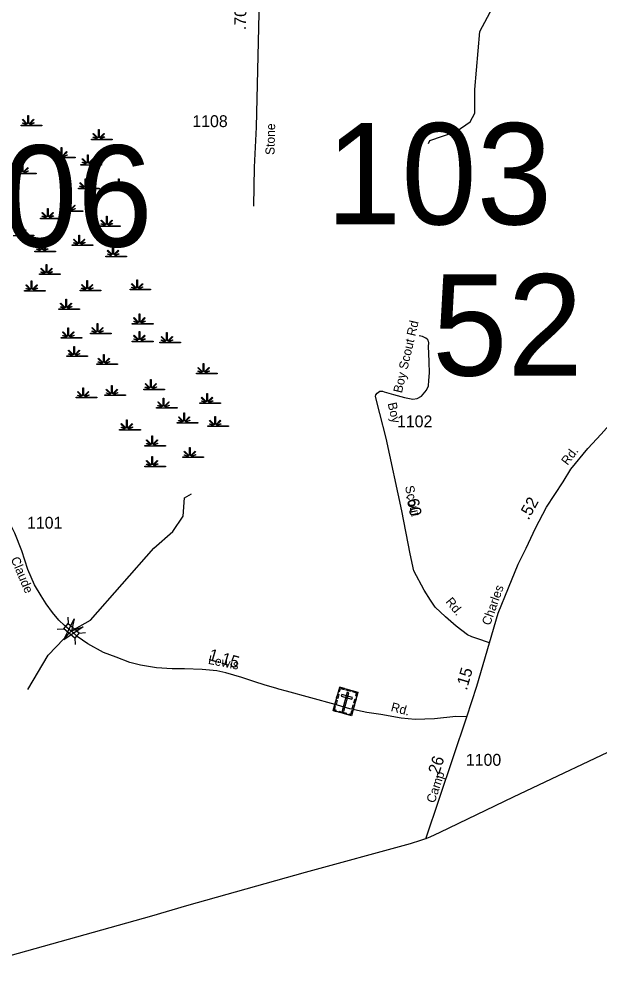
# Model space of a CAD drawing. Extents: x 2220236 to 2384410, y 720751 to 894131.
# Drawn here: x 2248753 to 2254868, y 726061 to 736064 of the extents above; entities that cross this region are included whole.
import ezdxf

# ---------------------------------------------------------------- set-up
doc = ezdxf.new("R2010")
doc.units = 0
doc.layers.add('Default', color=7, linetype='Continuous')

msp = doc.modelspace()

# ---------------------------------------------------------------- linework, layer by layer
at = {"layer": 'Default'}
for p, q in [((2249265, 729773), (2249270, 729704)), ((2249155, 729645), (2249224, 729650)), ((2249340, 729553), (2249345, 729484)), ((2249385, 729605), (2249453, 729611)), ((2253036, 727441), (2253466, 728725))]:
    msp.add_line(p, q, dxfattribs=at)
for points in [[(2300140, 750264), (2297549, 748943), (2296605, 748443), (2294139, 747191), (2294129, 747181), (2290621, 745496), (2287877, 744178), (2270992, 736056), (2267562, 734406), (2264815, 733083), (2261891, 731668), (2260094, 730805), (2259694, 730607), (2256472, 729070), (2253954, 727878), (2253181, 727508), (2253078, 727457), (2253042, 727443), (2252978, 727424), (2252870, 727387), (2251763, 727086), (2250517, 726735), (2250148, 726626), (2248127, 726061)], [(2253062, 734753), (2253078, 734785), (2253353, 734881), (2253502, 734983), (2253551, 735074), (2253549, 735323), (2253602, 735932), (2253766, 736234), (2253757, 736408), (2253740, 736441), (2253733, 737225), (2253813, 737709), (2253806, 738072), (2253796, 738140), (2253806, 738166), (2253889, 738248), (2253909, 738288), (2253925, 738339), (2253925, 738393), (2253864, 738535)], [(2251317, 737772), (2251250, 734925), (2251229, 734507), (2251222, 734096)], [(2248734, 734501), (2248779, 734456), (2248785, 734458), (2248785, 734541), (2248792, 734541), (2248792, 734458), (2248799, 734456), (2248844, 734501), (2248849, 734496), (2248805, 734452), (2248807, 734448), (2248848, 734467), (2248850, 734462), (2248809, 734444), (2248811, 734441), (2248932, 734441), (2248932, 734434), (2248714, 734434)], [(2248714, 734441), (2248767, 734441), (2248769, 734445), (2248731, 734459)], [(2248734, 734465), (2248771, 734449), (2248773, 734452), (2248728, 734496)], [(2248709, 733849), (2248755, 733804), (2248761, 733806), (2248761, 733889), (2248768, 733889), (2248768, 733806), (2248775, 733804), (2248820, 733849), (2248825, 733844), (2248781, 733800), (2248783, 733796), (2248823, 733815), (2248826, 733810), (2248785, 733792), (2248787, 733789), (2248908, 733789), (2248908, 733782), (2248690, 733782)], [(2252597, 732143), (2252694, 732116), (2252811, 732082), (2252896, 732064), (2252943, 732072), (2252989, 732098), (2253042, 732160), (2253062, 732207), (2253067, 732260), (2253073, 732341), (2253070, 732456), (2253067, 732549), (2253062, 732615), (2253065, 732663), (2253064, 732670), (2253058, 732686), (2253048, 732698), (2253036, 732708), (2252998, 732726), (2252964, 732732)], [(2253705, 729501), (2253571, 729546), (2253519, 729564), (2253474, 729586), (2253355, 729679), (2253240, 729776), (2253134, 729878), (2253082, 729951), (2253017, 730057), (2252909, 730260), (2252871, 730437), (2252783, 730890), (2252616, 731655), (2252550, 731916), (2252503, 732092), (2252507, 732110), (2252521, 732130), (2252552, 732150), (2252577, 732149), (2252597, 732143)], [(2253705, 729501), (2253797, 729814), (2253906, 730080), (2254005, 730330), (2254089, 730499), (2254190, 730708), (2254306, 730929), (2254479, 731194), (2254562, 731330), (2254738, 731546), (2254881, 731696), (2254963, 731793), (2255005, 731875)], [(2249332, 729600), (2249303, 729626), (2249232, 729685), (2249173, 729740), (2249105, 729822), (2249039, 729913), (2248987, 729996), (2248915, 730112), (2248847, 730272), (2248782, 730471), (2248710, 730657), (2248657, 730760), (2248591, 730851), (2248513, 730955), (2248394, 731109)], [(2248844, 729011), (2249058, 729374), (2249305, 729627), (2249505, 729742), (2250173, 730499), (2250372, 730675), (2250479, 730834), (2250494, 731027), (2250569, 731068)], [(2253466, 728725), (2253350, 728726), (2253126, 728704), (2252921, 728696), (2252776, 728708), (2252560, 728750), (2252412, 728771), (2252236, 728809), (2252081, 728852), (2251569, 728992), (2251488, 729014), (2251454, 729026), (2251345, 729058), (2251224, 729096), (2251099, 729138), (2250930, 729187), (2250833, 729208), (2250681, 729220), (2250493, 729227), (2250366, 729227), (2250199, 729240), (2250032, 729267), (2249918, 729297), (2249776, 729352), (2249643, 729402), (2249476, 729493), (2249366, 729569), (2249332, 729600)], [(2253466, 728725), (2253573, 729046), (2253705, 729501)]]:
    msp.add_lwpolyline(points, dxfattribs=at)
for points in [[(2248775, 734948), (2248827, 734948), (2248829, 734952), (2248791, 734967), (2248794, 734972), (2248832, 734956), (2248833, 734959), (2248789, 735004), (2248794, 735009), (2248839, 734963), (2248845, 734966), (2248845, 735049), (2248853, 735049), (2248853, 734966), (2248859, 734963), (2248904, 735009), (2248909, 735004), (2248865, 734959), (2248867, 734956), (2248908, 734974), (2248910, 734969), (2248869, 734951), (2248871, 734948), (2248992, 734948), (2248992, 734941), (2248775, 734941)], [(2249517, 734801), (2249569, 734801), (2249571, 734805), (2249533, 734819), (2249536, 734825), (2249574, 734809), (2249575, 734812), (2249531, 734856), (2249536, 734861), (2249581, 734816), (2249588, 734818), (2249588, 734901), (2249595, 734901), (2249595, 734818), (2249601, 734816), (2249646, 734861), (2249652, 734856), (2249607, 734812), (2249609, 734808), (2249650, 734827), (2249652, 734822), (2249611, 734804), (2249613, 734801), (2249734, 734801), (2249734, 734794), (2249517, 734794)], [(2249124, 734610), (2249177, 734610), (2249179, 734614), (2249141, 734629), (2249144, 734634), (2249181, 734618), (2249183, 734621), (2249139, 734665), (2249144, 734671), (2249189, 734625), (2249195, 734627), (2249195, 734711), (2249203, 734711), (2249203, 734627), (2249209, 734625), (2249254, 734671), (2249259, 734665), (2249215, 734621), (2249217, 734617), (2249258, 734636), (2249260, 734631), (2249219, 734613), (2249221, 734610), (2249342, 734610), (2249342, 734603), (2249124, 734603)], [(2249402, 734535), (2249455, 734535), (2249457, 734539), (2249418, 734554), (2249421, 734559), (2249459, 734543), (2249461, 734546), (2249416, 734591), (2249421, 734596), (2249467, 734550), (2249473, 734553), (2249473, 734636), (2249480, 734636), (2249480, 734553), (2249486, 734550), (2249532, 734596), (2249537, 734591), (2249493, 734546), (2249495, 734542), (2249535, 734561), (2249538, 734556), (2249497, 734538), (2249498, 734535), (2249620, 734535), (2249620, 734528), (2249402, 734528)], [(2249378, 734284), (2249431, 734284), (2249433, 734288), (2249394, 734302), (2249397, 734308), (2249435, 734292), (2249436, 734295), (2249392, 734339), (2249397, 734344), (2249442, 734299), (2249449, 734301), (2249449, 734384), (2249456, 734384), (2249456, 734301), (2249462, 734299), (2249508, 734344), (2249513, 734339), (2249468, 734295), (2249470, 734291), (2249511, 734310), (2249514, 734305), (2249473, 734287), (2249474, 734284), (2249595, 734284), (2249595, 734277), (2249378, 734277)], [(2249728, 734282), (2249780, 734282), (2249782, 734285), (2249744, 734300), (2249747, 734305), (2249785, 734289), (2249786, 734292), (2249742, 734337), (2249747, 734342), (2249792, 734297), (2249799, 734299), (2249799, 734382), (2249806, 734382), (2249806, 734299), (2249812, 734297), (2249858, 734342), (2249863, 734337), (2249818, 734292), (2249820, 734289), (2249861, 734307), (2249864, 734302), (2249823, 734285), (2249824, 734282), (2249945, 734282), (2249945, 734274), (2249728, 734274)], [(2249209, 734046), (2249262, 734046), (2249264, 734050), (2249225, 734065), (2249228, 734070), (2249266, 734054), (2249268, 734057), (2249223, 734101), (2249228, 734107), (2249274, 734061), (2249280, 734063), (2249280, 734146), (2249287, 734146), (2249287, 734063), (2249293, 734061), (2249339, 734107), (2249344, 734101), (2249299, 734057), (2249301, 734053), (2249342, 734072), (2249345, 734067), (2249304, 734049), (2249305, 734046), (2249426, 734046), (2249426, 734039), (2249209, 734039)], [(2248980, 733970), (2249032, 733970), (2249034, 733974), (2248996, 733988), (2248999, 733994), (2249037, 733978), (2249038, 733981), (2248994, 734025), (2248999, 734030), (2249044, 733985), (2249051, 733987), (2249051, 734070), (2249058, 734070), (2249058, 733987), (2249064, 733985), (2249109, 734030), (2249115, 734025), (2249070, 733981), (2249072, 733977), (2249113, 733996), (2249116, 733991), (2249075, 733973), (2249076, 733970), (2249197, 733970), (2249197, 733963), (2248980, 733963)], [(2249601, 733889), (2249654, 733889), (2249656, 733893), (2249617, 733907), (2249620, 733913), (2249658, 733897), (2249660, 733900), (2249615, 733944), (2249620, 733949), (2249666, 733904), (2249672, 733906), (2249672, 733989), (2249679, 733989), (2249679, 733906), (2249686, 733904), (2249731, 733949), (2249736, 733944), (2249692, 733900), (2249694, 733896), (2249734, 733915), (2249737, 733910), (2249696, 733892), (2249698, 733889), (2249819, 733889), (2249819, 733882), (2249601, 733882)], [(2249312, 733690), (2249364, 733690), (2249366, 733693), (2249328, 733708), (2249331, 733713), (2249369, 733698), (2249370, 733701), (2249326, 733745), (2249331, 733750), (2249376, 733705), (2249382, 733707), (2249382, 733790), (2249390, 733790), (2249390, 733707), (2249396, 733705), (2249441, 733750), (2249446, 733745), (2249402, 733701), (2249404, 733697), (2249445, 733716), (2249447, 733710), (2249406, 733693), (2249408, 733690), (2249529, 733690), (2249529, 733683), (2249312, 733683)], [(2248919, 733623), (2248972, 733623), (2248974, 733627), (2248936, 733642), (2248939, 733647), (2248976, 733631), (2248978, 733634), (2248934, 733679), (2248939, 733684), (2248984, 733638), (2248990, 733641), (2248990, 733724), (2248998, 733724), (2248998, 733641), (2249004, 733638), (2249049, 733684), (2249054, 733679), (2249010, 733634), (2249012, 733630), (2249053, 733649), (2249055, 733644), (2249014, 733626), (2249016, 733623), (2249137, 733623), (2249137, 733616), (2248919, 733616)], [(2249667, 733571), (2249720, 733571), (2249722, 733575), (2249684, 733590), (2249687, 733595), (2249724, 733579), (2249726, 733582), (2249682, 733627), (2249687, 733632), (2249732, 733586), (2249738, 733589), (2249738, 733672), (2249746, 733672), (2249746, 733589), (2249752, 733586), (2249797, 733632), (2249802, 733627), (2249758, 733582), (2249760, 733579), (2249801, 733597), (2249803, 733592), (2249762, 733574), (2249764, 733571), (2249885, 733571), (2249885, 733564), (2249667, 733564)], [(2248968, 733382), (2249020, 733382), (2249022, 733385), (2248984, 733400), (2248987, 733405), (2249025, 733390), (2249026, 733393), (2248982, 733437), (2248987, 733442), (2249032, 733397), (2249039, 733399), (2249039, 733482), (2249046, 733482), (2249046, 733399), (2249052, 733397), (2249097, 733442), (2249103, 733437), (2249058, 733393), (2249060, 733389), (2249101, 733408), (2249103, 733402), (2249062, 733385), (2249064, 733382), (2249185, 733382), (2249185, 733375), (2248968, 733375)], [(2248811, 733209), (2248863, 733209), (2248865, 733213), (2248827, 733227), (2248830, 733233), (2248868, 733217), (2248869, 733220), (2248825, 733264), (2248830, 733269), (2248875, 733224), (2248882, 733226), (2248882, 733309), (2248889, 733309), (2248889, 733226), (2248895, 733224), (2248941, 733269), (2248946, 733264), (2248901, 733220), (2248903, 733216), (2248944, 733235), (2248947, 733230), (2248906, 733212), (2248907, 733209), (2249028, 733209), (2249028, 733202), (2248811, 733202)], [(2249396, 733213), (2249449, 733213), (2249451, 733216), (2249412, 733231), (2249415, 733236), (2249453, 733221), (2249455, 733223), (2249410, 733268), (2249415, 733273), (2249461, 733228), (2249467, 733230), (2249467, 733313), (2249474, 733313), (2249474, 733230), (2249480, 733228), (2249526, 733273), (2249531, 733268), (2249486, 733223), (2249488, 733220), (2249529, 733238), (2249532, 733233), (2249491, 733216), (2249492, 733213), (2249613, 733213), (2249613, 733205), (2249396, 733205)], [(2249921, 733221), (2249973, 733221), (2249975, 733225), (2249937, 733240), (2249940, 733245), (2249978, 733229), (2249979, 733232), (2249935, 733276), (2249940, 733282), (2249985, 733236), (2249992, 733238), (2249992, 733322), (2249999, 733322), (2249999, 733238), (2250005, 733236), (2250051, 733282), (2250056, 733276), (2250011, 733232), (2250013, 733228), (2250054, 733247), (2250057, 733242), (2250016, 733224), (2250017, 733221), (2250138, 733221), (2250138, 733214), (2249921, 733214)], [(2249173, 733016), (2249225, 733016), (2249227, 733019), (2249189, 733034), (2249192, 733039), (2249230, 733024), (2249231, 733027), (2249187, 733071), (2249192, 733076), (2249237, 733031), (2249244, 733033), (2249244, 733116), (2249251, 733116), (2249251, 733033), (2249257, 733031), (2249303, 733076), (2249308, 733071), (2249263, 733027), (2249265, 733023), (2249306, 733042), (2249309, 733036), (2249268, 733019), (2249269, 733016), (2249390, 733016), (2249390, 733009), (2249173, 733009)], [(2249945, 732862), (2249998, 732862), (2250000, 732866), (2249961, 732881), (2249964, 732886), (2250002, 732870), (2250004, 732873), (2249959, 732918), (2249964, 732923), (2250010, 732877), (2250016, 732880), (2250016, 732963), (2250023, 732963), (2250023, 732880), (2250029, 732877), (2250075, 732923), (2250080, 732918), (2250035, 732873), (2250037, 732870), (2250078, 732888), (2250081, 732883), (2250040, 732865), (2250041, 732862), (2250163, 732862), (2250163, 732855), (2249945, 732855)], [(2249505, 732760), (2249557, 732760), (2249559, 732763), (2249521, 732778), (2249524, 732783), (2249562, 732768), (2249563, 732770), (2249519, 732815), (2249524, 732820), (2249569, 732775), (2249575, 732777), (2249575, 732860), (2249583, 732860), (2249583, 732777), (2249589, 732775), (2249634, 732820), (2249639, 732815), (2249595, 732770), (2249597, 732767), (2249638, 732785), (2249640, 732780), (2249599, 732763), (2249601, 732760), (2249722, 732760), (2249722, 732753), (2249505, 732753)], [(2249197, 732714), (2249250, 732714), (2249252, 732717), (2249213, 732732), (2249216, 732737), (2249254, 732722), (2249255, 732725), (2249211, 732769), (2249216, 732774), (2249261, 732729), (2249268, 732731), (2249268, 732814), (2249275, 732814), (2249275, 732731), (2249281, 732729), (2249327, 732774), (2249332, 732769), (2249287, 732725), (2249289, 732721), (2249330, 732740), (2249333, 732735), (2249292, 732717), (2249293, 732714), (2249414, 732714), (2249414, 732707), (2249197, 732707)], [(2249945, 732677), (2249998, 732678), (2250000, 732681), (2249961, 732696), (2249964, 732701), (2250002, 732685), (2250004, 732688), (2249959, 732733), (2249964, 732738), (2250010, 732693), (2250016, 732695), (2250016, 732778), (2250023, 732778), (2250023, 732695), (2250029, 732693), (2250075, 732738), (2250080, 732733), (2250035, 732688), (2250037, 732685), (2250078, 732703), (2250081, 732698), (2250040, 732680), (2250041, 732678), (2250163, 732677), (2250163, 732670), (2249945, 732670)], [(2250235, 732665), (2250287, 732665), (2250289, 732669), (2250251, 732684), (2250254, 732689), (2250292, 732673), (2250293, 732676), (2250249, 732721), (2250254, 732726), (2250299, 732680), (2250306, 732683), (2250306, 732766), (2250313, 732766), (2250313, 732683), (2250319, 732680), (2250364, 732726), (2250370, 732721), (2250325, 732676), (2250327, 732673), (2250368, 732691), (2250370, 732686), (2250329, 732668), (2250331, 732665), (2250452, 732665), (2250452, 732658), (2250235, 732658)], [(2249257, 732520), (2249310, 732521), (2249312, 732524), (2249274, 732539), (2249276, 732544), (2249314, 732528), (2249316, 732531), (2249271, 732576), (2249277, 732581), (2249322, 732535), (2249328, 732538), (2249328, 732621), (2249335, 732621), (2249335, 732538), (2249342, 732535), (2249387, 732581), (2249392, 732576), (2249348, 732531), (2249350, 732528), (2249391, 732546), (2249393, 732541), (2249352, 732523), (2249354, 732521), (2249475, 732520), (2249475, 732513), (2249257, 732513)], [(2249571, 732436), (2249624, 732436), (2249626, 732440), (2249587, 732454), (2249590, 732460), (2249628, 732444), (2249630, 732447), (2249585, 732491), (2249590, 732496), (2249636, 732451), (2249642, 732453), (2249642, 732536), (2249649, 732536), (2249649, 732453), (2249655, 732451), (2249701, 732496), (2249706, 732491), (2249661, 732447), (2249663, 732443), (2249704, 732462), (2249707, 732457), (2249666, 732439), (2249667, 732436), (2249788, 732436), (2249788, 732429), (2249571, 732429)], [(2250621, 732339), (2250673, 732339), (2250675, 732343), (2250637, 732358), (2250640, 732363), (2250678, 732347), (2250679, 732350), (2250635, 732395), (2250640, 732400), (2250685, 732354), (2250692, 732357), (2250692, 732440), (2250699, 732440), (2250699, 732357), (2250705, 732354), (2250751, 732400), (2250756, 732395), (2250711, 732350), (2250713, 732347), (2250754, 732365), (2250757, 732360), (2250716, 732342), (2250717, 732339), (2250838, 732339), (2250838, 732332), (2250621, 732332)], [(2250066, 732170), (2250118, 732170), (2250120, 732174), (2250082, 732189), (2250085, 732194), (2250123, 732178), (2250124, 732181), (2250080, 732226), (2250085, 732231), (2250130, 732185), (2250137, 732188), (2250137, 732271), (2250144, 732271), (2250144, 732188), (2250150, 732185), (2250195, 732231), (2250201, 732226), (2250156, 732181), (2250158, 732177), (2250199, 732196), (2250201, 732191), (2250161, 732173), (2250162, 732170), (2250283, 732170), (2250283, 732163), (2250066, 732163)], [(2249354, 732086), (2249406, 732086), (2249408, 732089), (2249370, 732104), (2249373, 732109), (2249411, 732094), (2249412, 732096), (2249368, 732141), (2249373, 732146), (2249418, 732101), (2249425, 732103), (2249425, 732186), (2249432, 732186), (2249432, 732103), (2249438, 732101), (2249484, 732146), (2249489, 732141), (2249444, 732096), (2249446, 732093), (2249487, 732111), (2249490, 732106), (2249449, 732089), (2249450, 732086), (2249571, 732086), (2249571, 732079), (2249354, 732079)], [(2249655, 732110), (2249708, 732110), (2249710, 732113), (2249672, 732128), (2249675, 732133), (2249712, 732118), (2249714, 732121), (2249670, 732165), (2249675, 732170), (2249720, 732125), (2249726, 732127), (2249726, 732210), (2249734, 732210), (2249734, 732127), (2249740, 732125), (2249785, 732170), (2249790, 732165), (2249746, 732121), (2249748, 732117), (2249789, 732136), (2249791, 732131), (2249750, 732113), (2249752, 732110), (2249873, 732110), (2249873, 732103), (2249655, 732103)], [(2250198, 731977), (2250251, 731977), (2250253, 731981), (2250215, 731995), (2250218, 732001), (2250255, 731985), (2250257, 731988), (2250213, 732032), (2250218, 732037), (2250263, 731992), (2250269, 731994), (2250269, 732077), (2250277, 732077), (2250277, 731994), (2250283, 731992), (2250328, 732037), (2250333, 732032), (2250289, 731988), (2250291, 731984), (2250332, 732003), (2250334, 731998), (2250293, 731980), (2250295, 731977), (2250416, 731977), (2250416, 731970), (2250198, 731970)], [(2250657, 732025), (2250710, 732025), (2250712, 732029), (2250673, 732044), (2250676, 732049), (2250714, 732033), (2250716, 732036), (2250671, 732081), (2250676, 732086), (2250722, 732040), (2250728, 732043), (2250728, 732126), (2250735, 732126), (2250735, 732043), (2250741, 732040), (2250787, 732086), (2250792, 732081), (2250747, 732036), (2250749, 732032), (2250790, 732051), (2250793, 732046), (2250752, 732028), (2250753, 732025), (2250874, 732025), (2250874, 732018), (2250657, 732018)], [(2249812, 731747), (2249865, 731748), (2249867, 731751), (2249829, 731766), (2249832, 731771), (2249869, 731755), (2249871, 731758), (2249826, 731803), (2249832, 731808), (2249877, 731762), (2249883, 731765), (2249883, 731848), (2249890, 731848), (2249890, 731765), (2249897, 731762), (2249942, 731808), (2249947, 731803), (2249903, 731758), (2249905, 731755), (2249946, 731773), (2249948, 731768), (2249907, 731750), (2249909, 731748), (2250030, 731747), (2250030, 731740), (2249812, 731740)], [(2250416, 731820), (2250468, 731820), (2250470, 731824), (2250432, 731838), (2250435, 731844), (2250473, 731828), (2250474, 731831), (2250430, 731875), (2250435, 731880), (2250480, 731835), (2250487, 731837), (2250487, 731920), (2250494, 731920), (2250494, 731837), (2250500, 731835), (2250545, 731880), (2250551, 731875), (2250506, 731831), (2250508, 731827), (2250549, 731846), (2250551, 731841), (2250510, 731823), (2250512, 731820), (2250633, 731820), (2250633, 731813), (2250416, 731813)], [(2250741, 731784), (2250794, 731784), (2250796, 731787), (2250758, 731802), (2250761, 731807), (2250798, 731792), (2250800, 731795), (2250756, 731839), (2250761, 731844), (2250806, 731799), (2250812, 731801), (2250812, 731884), (2250820, 731884), (2250820, 731801), (2250826, 731799), (2250871, 731844), (2250876, 731839), (2250832, 731795), (2250834, 731791), (2250875, 731810), (2250877, 731804), (2250836, 731787), (2250838, 731784), (2250959, 731784), (2250959, 731777), (2250741, 731777)], [(2250078, 731578), (2250130, 731578), (2250132, 731582), (2250094, 731597), (2250097, 731602), (2250135, 731586), (2250136, 731589), (2250092, 731634), (2250097, 731639), (2250142, 731593), (2250149, 731596), (2250149, 731679), (2250156, 731679), (2250156, 731596), (2250162, 731593), (2250208, 731639), (2250213, 731634), (2250168, 731589), (2250170, 731586), (2250211, 731604), (2250214, 731599), (2250173, 731581), (2250174, 731578), (2250295, 731578), (2250295, 731571), (2250078, 731571)], [(2250476, 731458), (2250529, 731458), (2250531, 731461), (2250492, 731476), (2250495, 731481), (2250533, 731466), (2250535, 731468), (2250490, 731513), (2250495, 731518), (2250541, 731473), (2250547, 731475), (2250547, 731558), (2250554, 731558), (2250554, 731475), (2250560, 731473), (2250606, 731518), (2250611, 731513), (2250566, 731468), (2250568, 731465), (2250609, 731483), (2250612, 731478), (2250571, 731461), (2250572, 731458), (2250693, 731458), (2250693, 731450), (2250476, 731450)], [(2250078, 731361), (2250130, 731361), (2250132, 731365), (2250094, 731379), (2250097, 731385), (2250135, 731369), (2250136, 731372), (2250092, 731416), (2250097, 731421), (2250142, 731376), (2250149, 731378), (2250149, 731461), (2250156, 731461), (2250156, 731378), (2250162, 731376), (2250208, 731421), (2250213, 731416), (2250168, 731372), (2250170, 731368), (2250211, 731387), (2250214, 731382), (2250173, 731364), (2250174, 731361), (2250295, 731361), (2250295, 731354), (2250078, 731354)], [(2249427, 729671), (2249225, 729535), (2249332, 729754), (2249305, 729627)], [(2249270, 729704), (2249385, 729606), (2249339, 729552), (2249224, 729650)], [(2252128, 729035), (2252319, 728982), (2252251, 728736), (2252060, 728789)], [(2252096, 728922), (2252108, 728963), (2252119, 728960), (2252107, 728918)], [(2252116, 728993), (2252127, 728990), (2252136, 729021), (2252175, 729010), (2252178, 729021), (2252128, 729035)], [(2252149, 728958), (2252144, 728940), (2252257, 728909), (2252262, 728927)], [(2252225, 728977), (2252207, 728982), (2252153, 728787), (2252171, 728782)], [(2252199, 729015), (2252249, 729001), (2252246, 728990), (2252196, 729004)], [(2252308, 728940), (2252297, 728943), (2252306, 728974), (2252267, 728985), (2252269, 728995), (2252320, 728981)], [(2252091, 728781), (2252095, 728792), (2252073, 728797), (2252084, 728836), (2252073, 728839), (2252060, 728789)], [(2252078, 728857), (2252090, 728898), (2252101, 728895), (2252089, 728854)], [(2252260, 728809), (2252271, 728851), (2252282, 728848), (2252271, 728806)], [(2252277, 728872), (2252289, 728914), (2252300, 728911), (2252288, 728869)], [(2252118, 728785), (2252200, 728762), (2252197, 728751), (2252115, 728774)], [(2252220, 728745), (2252223, 728756), (2252244, 728750), (2252255, 728789), (2252265, 728786), (2252251, 728736)]]:
    msp.add_lwpolyline(points, close=True, dxfattribs=at)

# ---------------------------------------------------------------- texts
for s, height, rotation, p in [('.70', 125, 88.6257, (2251141, 735946)), ('Stone', 95, 88.6257, (2251441, 734633)), ('Boy Scout Rd', 95, 76.7586, (2252782, 732124)), ('Boy', 95, 282.206, (2252632, 732021)), ('Rd.', 95, 53.0877, (2254527, 731363)), ('Scout', 95, 282.6925, (2252814, 731145)), ('.60', 125, 282.206, (2252824, 731052)), ('.52', 125, 61.3258, (2254115, 730787)), ('Claude', 95, 292.8568, (2248664, 730384)), ('Charles', 95, 70.4773, (2253710, 729678)), ('Rd.', 95, 308.9258, (2253237, 729933)), ('Lewis', 95, 348.8921, (2250738, 729282)), ('1.15', 125, 343.7373, (2250738, 729324)), ('.15', 125, 73.8208, (2253465, 728997)), ('Rd.', 95, 345.2678, (2252660, 728786)), ('.26', 125, 71.5991, (2253158, 728066)), ('Camp', 95, 71.5991, (2253127, 727810))]:
    msp.add_text(s, height=height, rotation=rotation, dxfattribs=at).set_placement(p)
for s, height, p in [('1108', 125, (2250577, 734927)), ('103', 1066.3, (2251984, 733903)), ('106', 1066.3, (2247781, 733669)), ('52', 1066.3, (2253101, 732313)), ('1102', 125, (2252731, 731769)), ('1101', 125, (2248837, 730703)), ('1100', 125, (2253456, 728209))]:
    msp.add_text(s, height=height, dxfattribs=at).set_placement(p)

doc.saveas('drawing.dxf')
